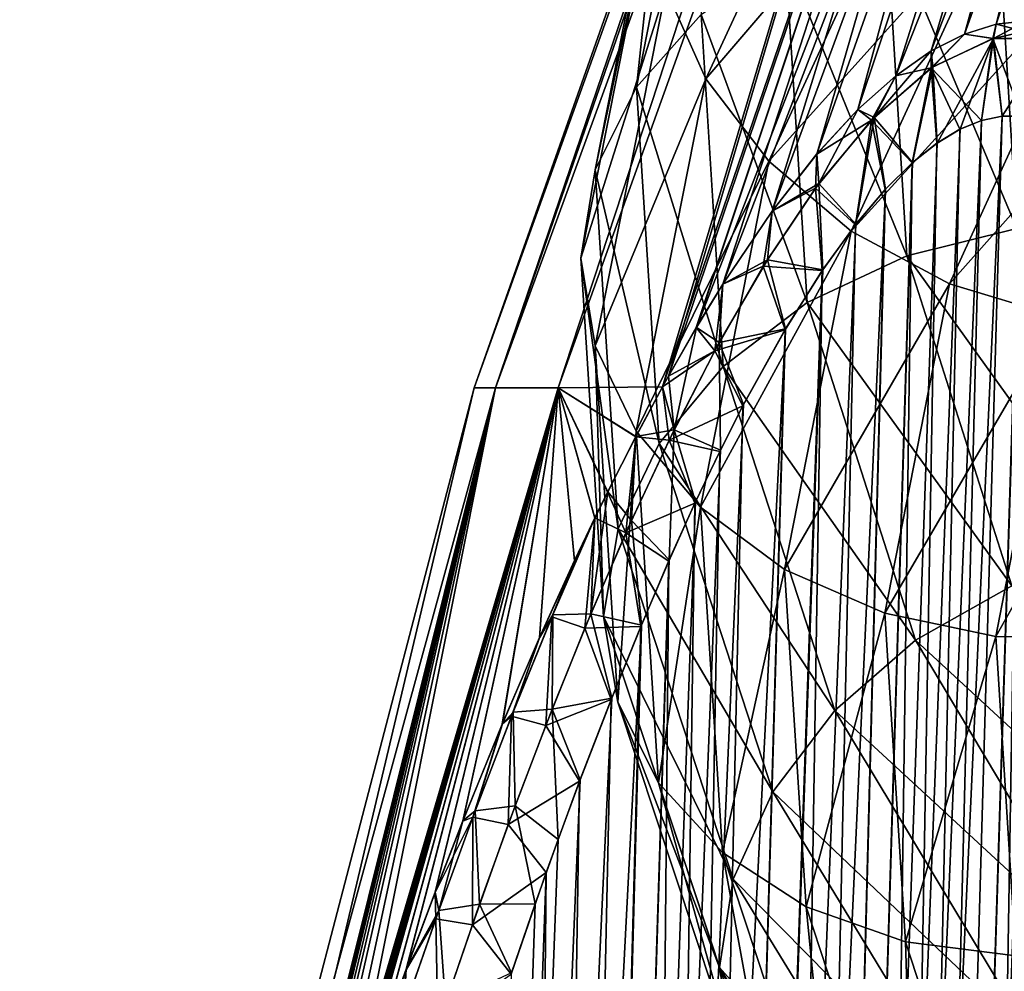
# Model space of a CAD drawing. Header units: metres. Extents: x -80 to 80, y -455 to 95.
# Tile 362 of 656: x -22.24 to -16.52, y -96.46 to -90.92. Entities that reach past the tile are written whole.
import ezdxf

# ---------------------------------------------------------------- set-up
doc = ezdxf.new("R2010")
doc.units = ezdxf.units.M
doc.layers.add('solid_501010_K', color=7, linetype='CONTINUOUS')
doc.layers.add('solid_501010_k_02', color=7, linetype='CONTINUOUS')

msp = doc.modelspace()

# ---------------------------------------------------------------- linework, layer by layer
at = {"layer": 'solid_501010_K'}
msp.add_3dface([(-21.989912, -103.149666, 268.297852), (-19.600468, -93.06414, 265), (-22.242414, -103.180008, 265)], dxfattribs=at)
at = {"layer": 'solid_501010_k_02'}
for points in [[(-19.600468, -93.06414, 265), (-16.126282, -83.214134, 265), (-16.064917, -83.214134, 263.594513)], [(-19.47821, -93.06414, 262.814209), (-19.600468, -93.06414, 265), (-16.064917, -83.214134, 263.594513)], [(-19.478216, -93.06414, 267.18573), (-16.126282, -83.214134, 265), (-19.600468, -93.06414, 265)], [(-19.478216, -93.06414, 267.18573), (-16.064917, -83.214134, 266.405487), (-16.126282, -83.214134, 265)], [(-19.478216, -93.06414, 267.18573), (-15.881289, -83.214134, 267.800293), (-16.064917, -83.214134, 266.405487)], [(-19.478216, -93.06414, 267.18573), (-19.112986, -93.06414, 269.344208), (-15.881289, -83.214134, 267.800293)], [(-19.47821, -93.06414, 262.814209), (-16.064917, -83.214134, 263.594513), (-15.881289, -83.214134, 262.199707)], [(-19.112961, -93.06414, 260.655701), (-19.47821, -93.06414, 262.814209), (-15.881289, -83.214134, 262.199707)], [(-19.112986, -93.06414, 269.344208), (-15.576795, -83.214134, 269.173767), (-15.881289, -83.214134, 267.800293)], [(-19.112986, -93.06414, 269.344208), (-18.507057, -93.057465, 271.448792), (-15.576795, -83.214134, 269.173767)], [(-19.112961, -93.06414, 260.655701), (-15.881289, -83.214134, 262.199707), (-15.576795, -83.214134, 260.826233)], [(-18.506973, -93.057388, 258.551025), (-19.112961, -93.06414, 260.655701), (-15.576795, -83.214134, 260.826233)], [(-18.507057, -93.057465, 271.448792), (-18.472897, -92.995766, 271.489136), (-15.576795, -83.214134, 269.173767)], [(-18.506973, -93.057388, 258.551025), (-15.576795, -83.214134, 260.826233), (-15.153751, -83.214134, 259.484497)], [(-18.472364, -92.994888, 258.510162), (-18.506973, -93.057388, 258.551025), (-15.153751, -83.214134, 259.484497)], [(-18.472897, -92.995766, 271.489136), (-15.153751, -83.214134, 270.515503), (-15.576795, -83.214134, 269.173767)], [(-18.472897, -92.995766, 271.489136), (-18.310293, -92.712906, 271.684509), (-15.153751, -83.214134, 270.515503)], [(-18.309853, -92.712082, 258.315033), (-18.472364, -92.994888, 258.510162), (-15.153751, -83.214134, 259.484497)], [(-18.310293, -92.712906, 271.684509), (-18.156023, -92.460747, 271.874573), (-15.153751, -83.214134, 270.515503)], [(-18.309853, -92.712082, 258.315033), (-15.153751, -83.214134, 259.484497), (-14.61538, -83.214134, 258.184753)], [(-18.155594, -92.460083, 258.124878), (-18.309853, -92.712082, 258.315033), (-14.61538, -83.214134, 258.184753)], [(-18.156023, -92.460747, 271.874573), (-17.869886, -92.037109, 272.240387), (-15.153751, -83.214134, 270.515503)], [(-17.869556, -92.036629, 257.759216), (-18.155594, -92.460083, 258.124878), (-14.61538, -83.214134, 258.184753)], [(-17.869886, -92.037109, 272.240387), (-17.609825, -91.70414, 272.588562), (-15.153751, -83.214134, 270.515503)], [(-17.60955, -91.703918, 257.41098), (-17.869556, -92.036629, 257.759216), (-14.61538, -83.214134, 258.184753)], [(-17.609825, -91.70414, 272.588562), (-17.371538, -91.44574, 272.921936), (-15.153751, -83.214134, 270.515503)], [(-17.371264, -91.445404, 257.077728), (-17.60955, -91.703918, 257.41098), (-14.61538, -83.214134, 258.184753)], [(-17.371538, -91.44574, 272.921936), (-14.61538, -83.214134, 271.815247), (-15.153751, -83.214134, 270.515503)], [(-17.371538, -91.44574, 272.921936), (-17.151112, -91.248924, 273.243134), (-14.61538, -83.214134, 271.815247)], [(-17.150948, -91.248802, 256.756622), (-17.371264, -91.445404, 257.077728), (-14.61538, -83.214134, 258.184753)], [(-17.151112, -91.248924, 273.243134), (-16.945549, -91.104866, 273.55484), (-14.61538, -83.214134, 271.815247)], [(-17.150948, -91.248802, 256.756622), (-14.61538, -83.214134, 258.184753), (-13.965777, -83.214134, 256.936859)], [(-16.945374, -91.104881, 256.444824), (-17.150948, -91.248802, 256.756622), (-13.965777, -83.214134, 256.936859)], [(-16.945549, -91.104866, 273.55484), (-16.75186, -91.006767, 273.860199), (-14.61538, -83.214134, 271.815247)], [(-16.751734, -91.0065, 256.139771), (-16.945374, -91.104881, 256.444824), (-13.965777, -83.214134, 256.936859)], [(-16.75186, -91.006767, 273.860199), (-16.567526, -90.949394, 274.161713), (-14.61538, -83.214134, 271.815247)], [(-16.567535, -90.949577, 255.838165), (-16.751734, -91.0065, 256.139771), (-13.965777, -83.214134, 256.936859)], [(-16.390343, -90.930656, 255.537155), (-16.567535, -90.949577, 255.838165), (-13.965777, -83.214134, 256.936859)], [(-16.567526, -90.949394, 274.161713), (-16.390467, -90.930824, 274.462738), (-14.61538, -83.214134, 271.815247)], [(-18.250877, -89.239937, 1118.343384), (-18.657282, -91.315552, 1115.921143), (-18.485682, -89.707497, 1118.673584)], [(-18.281944, -90.893524, 1115.657349), (-18.657282, -91.315552, 1115.921143), (-18.250877, -89.239937, 1118.343384)], [(-18.487452, -90.745583, 1119.270508), (-18.254213, -91.266563, 1119.508667), (-17.326199, -89.259781, 1121.84668)], [(-17.326199, -89.259781, 1121.84668), (-18.254213, -91.266563, 1119.508667), (-16.978983, -89.775169, 1121.979126)], [(-18.485682, -89.707497, 1118.673584), (-18.897314, -91.79657, 1116.210571), (-18.567606, -90.218147, 1118.992065)], [(-18.657282, -91.315552, 1115.921143), (-18.897314, -91.79657, 1116.210571), (-18.485682, -89.707497, 1118.673584)], [(-18.254213, -91.266563, 1119.508667), (-17.888399, -91.746033, 1119.688721), (-16.978983, -89.775169, 1121.979126)], [(-16.978983, -89.775169, 1121.979126), (-17.888399, -91.746033, 1119.688721), (-16.524796, -90.226234, 1122.024292)], [(-18.567606, -90.218147, 1118.992065), (-18.981785, -92.309906, 1116.507202), (-18.487452, -90.745583, 1119.270508)], [(-18.897314, -91.79657, 1116.210571), (-18.981785, -92.309906, 1116.507202), (-18.567606, -90.218147, 1118.992065)], [(-17.888399, -91.746033, 1119.688721), (-17.409885, -92.153252, 1119.798828), (-16.524796, -90.226234, 1122.024292)], [(-16.524796, -90.226234, 1122.024292), (-17.409885, -92.153252, 1119.798828), (-15.983406, -90.581543, 1121.974243)], [(-16.563072, -90.228264, 1115.181519), (-16.447031, -92.137764, 1113.048462), (-17.207655, -90.332542, 1115.275391)], [(-15.787011, -92.096336, 1113.120972), (-16.447031, -92.137764, 1113.048462), (-16.563072, -90.228264, 1115.181519)], [(-15.898396, -90.243637, 1115.15686), (-15.787011, -92.096336, 1113.120972), (-16.563072, -90.228264, 1115.181519)], [(-17.207655, -90.332542, 1115.275391), (-17.087097, -92.295586, 1113.046753), (-17.791624, -90.557388, 1115.436523)], [(-16.447031, -92.137764, 1113.048462), (-17.087097, -92.295586, 1113.046753), (-17.207655, -90.332542, 1115.275391)], [(-17.791624, -90.557388, 1115.436523), (-17.666975, -92.567101, 1113.119751), (-18.281944, -90.893524, 1115.657349)], [(-17.087097, -92.295586, 1113.046753), (-17.666975, -92.567101, 1113.119751), (-17.791624, -90.557388, 1115.436523)], [(-17.409885, -92.153252, 1119.798828), (-16.839499, -92.458817, 1119.828369), (-15.983406, -90.581543, 1121.974243)], [(-15.983406, -90.581543, 1121.974243), (-16.839499, -92.458817, 1119.828369), (-15.385335, -90.824112, 1121.834351)], [(-18.981785, -92.309906, 1116.507202), (-18.899124, -92.820305, 1116.794922), (-18.487452, -90.745583, 1119.270508)], [(-18.487452, -90.745583, 1119.270508), (-18.899124, -92.820305, 1116.794922), (-18.254213, -91.266563, 1119.508667)], [(-16.839499, -92.458817, 1119.828369), (-16.209394, -92.648407, 1119.777954), (-15.385335, -90.824112, 1121.834351)], [(-18.281944, -90.893524, 1115.657349), (-18.153862, -92.940201, 1113.264648), (-18.657282, -91.315552, 1115.921143)], [(-17.666975, -92.567101, 1113.119751), (-18.153862, -92.940201, 1113.264648), (-18.281944, -90.893524, 1115.657349)], [(-16.587324, -91.032608, 274.177856), (-16.567526, -90.949394, 274.161713), (-16.75186, -91.006767, 273.860199)], [(-16.58416, -91.031967, 255.81691), (-16.751734, -91.0065, 256.139771), (-16.567535, -90.949577, 255.838165)], [(-16.587324, -91.032608, 274.177856), (-16.241829, -91.032661, 274.776276), (-16.567526, -90.949394, 274.161713)], [(-16.58416, -91.031967, 255.81691), (-16.567535, -90.949577, 255.838165), (-16.390343, -90.930656, 255.537155)], [(-16.58416, -91.031967, 255.81691), (-16.390343, -90.930656, 255.537155), (-16.218281, -90.949478, 255.233307)], [(-16.244787, -91.031937, 255.229111), (-16.58416, -91.031967, 255.81691), (-16.218281, -90.949478, 255.233307)], [(-16.241829, -91.032661, 274.776276), (-16.390467, -90.930824, 274.462738), (-16.567526, -90.949394, 274.161713)], [(-16.945688, -91.203568, 273.617767), (-16.75186, -91.006767, 273.860199), (-16.945549, -91.104866, 273.55484)], [(-16.945688, -91.203568, 273.617767), (-16.587324, -91.032608, 274.177856), (-16.75186, -91.006767, 273.860199)], [(-16.945688, -91.203568, 273.617767), (-16.653395, -91.509125, 274.210602), (-16.587324, -91.032608, 274.177856)], [(-16.936102, -91.197121, 256.367889), (-16.945374, -91.104881, 256.444824), (-16.751734, -91.0065, 256.139771)], [(-16.58416, -91.031967, 255.81691), (-16.936102, -91.197121, 256.367889), (-16.751734, -91.0065, 256.139771)], [(-16.58416, -91.031967, 255.81691), (-16.911217, -91.640228, 256.195251), (-16.936102, -91.197121, 256.367889)], [(-16.58416, -91.031967, 255.81691), (-16.777805, -91.559898, 255.989105), (-16.911217, -91.640228, 256.195251)], [(-16.58416, -91.031967, 255.81691), (-16.652344, -91.50882, 255.787674), (-16.777805, -91.559898, 255.989105)], [(-16.587324, -91.032608, 274.177856), (-16.653395, -91.509125, 274.210602), (-16.533785, -91.484032, 274.409973)], [(-16.58416, -91.031967, 255.81691), (-16.532778, -91.483971, 255.588303), (-16.652344, -91.50882, 255.787674)], [(-16.587324, -91.032608, 274.177856), (-16.533785, -91.484032, 274.409973), (-16.418255, -91.483864, 274.610016)], [(-16.587324, -91.032608, 274.177856), (-16.418255, -91.483864, 274.610016), (-16.241829, -91.032661, 274.776276)], [(-16.244787, -91.031937, 255.229111), (-16.532778, -91.483971, 255.588303), (-16.58416, -91.031967, 255.81691)], [(-16.244787, -91.031937, 255.229111), (-16.417397, -91.483871, 255.388474), (-16.532778, -91.483971, 255.588303)], [(-17.277664, -91.492386, 256.855621), (-17.150948, -91.248802, 256.756622), (-16.945374, -91.104881, 256.444824)], [(-16.936102, -91.197121, 256.367889), (-17.277664, -91.492386, 256.855621), (-16.945374, -91.104881, 256.444824)], [(-16.945688, -91.203568, 273.617767), (-16.945549, -91.104866, 273.55484), (-17.151112, -91.248924, 273.243134)], [(-17.292706, -91.508232, 273.123871), (-16.945688, -91.203568, 273.617767), (-17.151112, -91.248924, 273.243134)], [(-17.292706, -91.508232, 273.123871), (-17.056606, -91.755791, 273.588776), (-16.945688, -91.203568, 273.617767)], [(-16.936102, -91.197121, 256.367889), (-17.055006, -91.754364, 256.408905), (-17.277664, -91.492386, 256.855621)], [(-16.945688, -91.203568, 273.617767), (-17.056606, -91.755791, 273.588776), (-16.912767, -91.641251, 273.802399)], [(-16.936102, -91.197121, 256.367889), (-16.911217, -91.640228, 256.195251), (-17.055006, -91.754364, 256.408905)], [(-16.945688, -91.203568, 273.617767), (-16.912767, -91.641251, 273.802399), (-16.779097, -91.560661, 274.008881)], [(-16.945688, -91.203568, 273.617767), (-16.779097, -91.560661, 274.008881), (-16.653395, -91.509125, 274.210602)], [(-17.292706, -91.508232, 273.123871), (-17.151112, -91.248924, 273.243134), (-17.371538, -91.44574, 272.921936)], [(-17.277664, -91.492386, 256.855621), (-17.371264, -91.445404, 257.077728), (-17.150948, -91.248802, 256.756622)], [(-18.899124, -92.820305, 1116.794922), (-18.660692, -93.314568, 1117.062256), (-18.254213, -91.266563, 1119.508667)], [(-18.657282, -91.315552, 1115.921143), (-18.526567, -93.388008, 1113.468262), (-18.897314, -91.79657, 1116.210571)], [(-18.254213, -91.266563, 1119.508667), (-18.660692, -93.314568, 1117.062256), (-17.888399, -91.746033, 1119.688721)], [(-18.153862, -92.940201, 1113.264648), (-18.526567, -93.388008, 1113.468262), (-18.657282, -91.315552, 1115.921143)], [(-18.114944, -126.098709, 255.84137), (-16.652344, -91.50882, 255.787674), (-16.532778, -91.483971, 255.588303)], [(-17.522821, -126.131844, 254.884003), (-18.114944, -126.098709, 255.84137), (-16.532778, -91.483971, 255.588303)], [(-17.292706, -91.508232, 273.123871), (-17.371538, -91.44574, 272.921936), (-17.609825, -91.70414, 272.588562)], [(-17.598524, -91.876465, 257.277771), (-17.60955, -91.703918, 257.41098), (-17.371264, -91.445404, 257.077728)], [(-17.277664, -91.492386, 256.855621), (-17.598524, -91.876465, 257.277771), (-17.371264, -91.445404, 257.077728)], [(-17.522821, -126.131844, 254.884003), (-16.417397, -91.483871, 255.388474), (-16.304596, -91.508736, 255.185394)], [(-17.522821, -126.131844, 254.884003), (-16.532778, -91.483971, 255.588303), (-16.417397, -91.483871, 255.388474)], [(-17.522646, -126.131844, 275.116302), (-16.418255, -91.483864, 274.610016), (-16.533785, -91.484032, 274.409973)], [(-17.522646, -126.131844, 275.116302), (-16.989529, -126.09877, 276.107788), (-16.418255, -91.483864, 274.610016)], [(-17.522646, -126.131844, 275.116302), (-16.533785, -91.484032, 274.409973), (-16.653395, -91.509125, 274.210602)], [(-16.989529, -126.09877, 276.107788), (-16.305321, -91.508415, 274.813263), (-16.418255, -91.483864, 274.610016)], [(-18.114944, -126.098709, 255.84137), (-16.777805, -91.559898, 255.989105), (-16.652344, -91.50882, 255.787674)], [(-17.618092, -91.902893, 272.697449), (-17.292706, -91.508232, 273.123871), (-17.609825, -91.70414, 272.588562)], [(-17.618092, -91.902893, 272.697449), (-17.386248, -92.115295, 273.129028), (-17.292706, -91.508232, 273.123871)], [(-17.277664, -91.492386, 256.855621), (-17.384043, -92.112549, 256.868011), (-17.598524, -91.876465, 257.277771)], [(-17.522821, -126.131844, 254.884003), (-16.304596, -91.508736, 255.185394), (-16.192816, -91.559792, 254.975906)], [(-17.522646, -126.131844, 275.116302), (-16.653395, -91.509125, 274.210602), (-16.779097, -91.560661, 274.008881)], [(-17.292706, -91.508232, 273.123871), (-17.386248, -92.115295, 273.129028), (-17.21352, -91.910942, 273.365021)], [(-17.277664, -91.492386, 256.855621), (-17.211536, -91.908745, 256.632202), (-17.384043, -92.112549, 256.868011)], [(-17.292706, -91.508232, 273.123871), (-17.21352, -91.910942, 273.365021), (-17.056606, -91.755791, 273.588776)], [(-17.277664, -91.492386, 256.855621), (-17.055006, -91.754364, 256.408905), (-17.211536, -91.908745, 256.632202)], [(-16.989529, -126.09877, 276.107788), (-16.193535, -91.559418, 275.022705), (-16.305321, -91.508415, 274.813263)], [(-18.114944, -126.098709, 255.84137), (-16.911217, -91.640228, 256.195251), (-16.777805, -91.559898, 255.989105)], [(-17.522821, -126.131844, 254.884003), (-16.192816, -91.559792, 254.975906), (-16.081032, -91.639931, 254.757416)], [(-17.522646, -126.131844, 275.116302), (-16.779097, -91.560661, 274.008881), (-16.912767, -91.641251, 273.802399)], [(-16.989529, -126.09877, 276.107788), (-16.081514, -91.639572, 275.241638), (-16.193535, -91.559418, 275.022705)], [(-18.114944, -126.098709, 255.84137), (-17.055006, -91.754364, 256.408905), (-16.911217, -91.640228, 256.195251)], [(-17.522821, -126.131844, 254.884003), (-16.081032, -91.639931, 254.757416), (-15.967918, -91.754051, 254.526123)], [(-17.522646, -126.131844, 275.116302), (-16.912767, -91.641251, 273.802399), (-17.056606, -91.755791, 273.588776)], [(-16.989529, -126.09877, 276.107788), (-15.968407, -91.753403, 275.472839), (-16.081514, -91.639572, 275.241638)], [(-17.618092, -91.902893, 272.697449), (-17.609825, -91.70414, 272.588562), (-17.869886, -92.037109, 272.240387)], [(-17.598524, -91.876465, 257.277771), (-17.869556, -92.036629, 257.759216), (-17.60955, -91.703918, 257.41098)], [(-18.660692, -93.314568, 1117.062256), (-18.286732, -93.757042, 1117.291992), (-17.888399, -91.746033, 1119.688721)], [(-17.888399, -91.746033, 1119.688721), (-18.286732, -93.757042, 1117.291992), (-17.409885, -92.153252, 1119.798828)], [(-18.114944, -126.098709, 255.84137), (-17.211536, -91.908745, 256.632202), (-17.055006, -91.754364, 256.408905)], [(-18.114723, -126.098732, 274.158966), (-17.056606, -91.755791, 273.588776), (-17.21352, -91.910942, 273.365021)], [(-18.114723, -126.098732, 274.158966), (-17.522646, -126.131844, 275.116302), (-17.056606, -91.755791, 273.588776)], [(-16.98963, -126.098785, 253.89241), (-17.522821, -126.131844, 254.884003), (-15.967918, -91.754051, 254.526123)], [(-16.98963, -126.098785, 253.89241), (-15.967918, -91.754051, 254.526123), (-15.852737, -91.908371, 254.278824)], [(-16.989529, -126.09877, 276.107788), (-15.853196, -91.9077, 275.720184), (-15.968407, -91.753403, 275.472839)], [(-18.897314, -91.79657, 1116.210571), (-18.764917, -93.882339, 1113.716553), (-18.981785, -92.309906, 1116.507202)], [(-18.526567, -93.388008, 1113.468262), (-18.764917, -93.882339, 1113.716553), (-18.897314, -91.79657, 1116.210571)], [(-17.598524, -91.876465, 257.277771), (-17.897474, -92.318481, 257.643768), (-17.869556, -92.036629, 257.759216)], [(-17.598524, -91.876465, 257.277771), (-17.575907, -92.377518, 257.118652), (-17.897474, -92.318481, 257.643768)], [(-17.598524, -91.876465, 257.277771), (-17.384043, -92.112549, 256.868011), (-17.575907, -92.377518, 257.118652)], [(-18.765465, -125.999062, 256.763214), (-17.384043, -92.112549, 256.868011), (-17.211536, -91.908745, 256.632202)], [(-18.114944, -126.098709, 255.84137), (-18.765465, -125.999062, 256.763214), (-17.211536, -91.908745, 256.632202)], [(-18.114723, -126.098732, 274.158966), (-17.21352, -91.910942, 273.365021), (-17.386248, -92.115295, 273.129028)], [(-17.920948, -92.35627, 272.328461), (-17.618092, -91.902893, 272.697449), (-17.869886, -92.037109, 272.240387)], [(-17.920948, -92.35627, 272.328461), (-17.578747, -92.381767, 272.877716), (-17.618092, -91.902893, 272.697449)], [(-17.618092, -91.902893, 272.697449), (-17.578747, -92.381767, 272.877716), (-17.386248, -92.115295, 273.129028)], [(-16.98963, -126.098785, 253.89241), (-15.852737, -91.908371, 254.278824), (-15.734756, -92.112068, 254.011505)], [(-16.989529, -126.09877, 276.107788), (-16.516302, -125.999146, 277.132294), (-15.853196, -91.9077, 275.720184)], [(-17.920948, -92.35627, 272.328461), (-17.869886, -92.037109, 272.240387), (-18.156023, -92.460747, 271.874573)], [(-17.897474, -92.318481, 257.643768), (-18.155594, -92.460083, 258.124878), (-17.869556, -92.036629, 257.759216)], [(-18.765465, -125.999062, 256.763214), (-17.575907, -92.377518, 257.118652), (-17.384043, -92.112549, 256.868011)], [(-18.114723, -126.098732, 274.158966), (-17.386248, -92.115295, 273.129028), (-17.578747, -92.381767, 272.877716)], [(-16.98963, -126.098785, 253.89241), (-15.734756, -92.112068, 254.011505), (-15.613559, -92.377159, 253.719894)], [(-18.286732, -93.757042, 1117.291992), (-17.797564, -94.119148, 1117.469727), (-17.409885, -92.153252, 1119.798828)], [(-17.409885, -92.153252, 1119.798828), (-17.797564, -94.119148, 1117.469727), (-16.839499, -92.458817, 1119.828369)], [(-16.447031, -92.137764, 1113.048462), (-15.860178, -94.004509, 1110.957153), (-17.087097, -92.295586, 1113.046753)], [(-18.981785, -92.309906, 1116.507202), (-18.848948, -94.393372, 1113.99707), (-18.899124, -92.820305, 1116.794922)], [(-18.764917, -93.882339, 1113.716553), (-18.848948, -94.393372, 1113.99707), (-18.981785, -92.309906, 1116.507202)], [(-17.897474, -92.318481, 257.643768), (-18.176805, -92.799232, 257.964569), (-18.155594, -92.460083, 258.124878)], [(-17.897474, -92.318481, 257.643768), (-17.791643, -92.719902, 257.387115), (-18.176805, -92.799232, 257.964569)], [(-17.897474, -92.318481, 257.643768), (-17.575907, -92.377518, 257.118652), (-17.791643, -92.719902, 257.387115)], [(-17.087097, -92.295586, 1113.046753), (-16.477406, -94.214218, 1110.861572), (-17.666975, -92.567101, 1113.119751)], [(-15.860178, -94.004509, 1110.957153), (-16.477406, -94.214218, 1110.861572), (-17.087097, -92.295586, 1113.046753)], [(-18.765465, -125.999062, 256.763214), (-17.791643, -92.719902, 257.387115), (-17.575907, -92.377518, 257.118652)], [(-18.765268, -125.9991, 273.237061), (-17.578747, -92.381767, 272.877716), (-17.794945, -92.725418, 272.608856)], [(-18.765268, -125.9991, 273.237061), (-18.114723, -126.098732, 274.158966), (-17.578747, -92.381767, 272.877716)], [(-18.20363, -92.848694, 272.005585), (-17.920948, -92.35627, 272.328461), (-18.156023, -92.460747, 271.874573)], [(-18.20363, -92.848694, 272.005585), (-17.794945, -92.725418, 272.608856), (-17.920948, -92.35627, 272.328461)], [(-17.920948, -92.35627, 272.328461), (-17.794945, -92.725418, 272.608856), (-17.578747, -92.381767, 272.877716)], [(-16.516348, -125.999161, 252.867828), (-16.98963, -126.098785, 253.89241), (-15.613559, -92.377159, 253.719894)], [(-18.20363, -92.848694, 272.005585), (-18.156023, -92.460747, 271.874573), (-18.310293, -92.712906, 271.684509)], [(-18.176805, -92.799232, 257.964569), (-18.309853, -92.712082, 258.315033), (-18.155594, -92.460083, 258.124878)], [(-17.797564, -94.119148, 1117.469727), (-17.214474, -94.373581, 1117.582153), (-16.839499, -92.458817, 1119.828369)], [(-16.839499, -92.458817, 1119.828369), (-17.214474, -94.373581, 1117.582153), (-16.209394, -92.648407, 1119.777954)], [(-17.666975, -92.567101, 1113.119751), (-17.036592, -94.530922, 1110.8479), (-18.153862, -92.940201, 1113.264648)], [(-16.477406, -94.214218, 1110.861572), (-17.036592, -94.530922, 1110.8479), (-17.666975, -92.567101, 1113.119751)], [(-17.214474, -94.373581, 1117.582153), (-16.570339, -94.508751, 1117.624878), (-16.209394, -92.648407, 1119.777954)], [(-16.209394, -92.648407, 1119.777954), (-16.570339, -94.508751, 1117.624878), (-15.559196, -92.717728, 1119.655396)], [(-19.474197, -125.831841, 257.647888), (-18.0362, -93.161064, 257.675873), (-17.791643, -92.719902, 257.387115)], [(-18.765465, -125.999062, 256.763214), (-19.474197, -125.831841, 257.647888), (-17.791643, -92.719902, 257.387115)], [(-18.765268, -125.9991, 273.237061), (-17.794945, -92.725418, 272.608856), (-18.039953, -93.168304, 272.319824)], [(-18.20363, -92.848694, 272.005585), (-18.310293, -92.712906, 271.684509), (-18.472897, -92.995766, 271.489136)], [(-18.43923, -93.307167, 258.249084), (-18.472364, -92.994888, 258.510162), (-18.309853, -92.712082, 258.315033)], [(-18.176805, -92.799232, 257.964569), (-18.43923, -93.307167, 258.249084), (-18.309853, -92.712082, 258.315033)], [(-18.20363, -92.848694, 272.005585), (-18.039953, -93.168304, 272.319824), (-17.794945, -92.725418, 272.608856)], [(-18.176805, -92.799232, 257.964569), (-17.791643, -92.719902, 257.387115), (-18.0362, -93.161064, 257.675873)], [(-16.570339, -94.508751, 1117.624878), (-15.905663, -94.523514, 1117.599854), (-15.559196, -92.717728, 1119.655396)], [(-18.176805, -92.799232, 257.964569), (-18.170795, -93.426193, 257.828247), (-18.43923, -93.307167, 258.249084)], [(-18.176805, -92.799232, 257.964569), (-18.0362, -93.161064, 257.675873), (-18.170795, -93.426193, 257.828247)], [(-18.899124, -92.820305, 1116.794922), (-18.766716, -94.891556, 1114.288574), (-18.660692, -93.314568, 1117.062256)], [(-18.848948, -94.393372, 1113.99707), (-18.766716, -94.891556, 1114.288574), (-18.899124, -92.820305, 1116.794922)], [(-18.20363, -92.848694, 272.005585), (-18.472897, -92.995766, 271.489136), (-18.507057, -93.057465, 271.448792)], [(-18.469116, -93.368126, 271.719421), (-18.20363, -92.848694, 272.005585), (-18.507057, -93.057465, 271.448792)], [(-18.469116, -93.368126, 271.719421), (-18.039953, -93.168304, 272.319824), (-18.20363, -92.848694, 272.005585)], [(-18.153862, -92.940201, 1113.264648), (-17.506105, -94.939796, 1110.918335), (-18.526567, -93.388008, 1113.468262)], [(-17.036592, -94.530922, 1110.8479), (-17.506105, -94.939796, 1110.918335), (-18.153862, -92.940201, 1113.264648)], [(-18.43923, -93.307167, 258.249084), (-18.506973, -93.057388, 258.551025), (-18.472364, -92.994888, 258.510162)], [(-22.242414, -103.180008, 265), (-19.600468, -93.06414, 265), (-19.47821, -93.06414, 262.814209)], [(-21.990013, -103.15007, 261.70224), (-22.242414, -103.180008, 265), (-19.47821, -93.06414, 262.814209)], [(-21.990013, -103.15007, 261.70224), (-19.47821, -93.06414, 262.814209), (-19.112961, -93.06414, 260.655701)], [(-21.837698, -102.536224, 261.598816), (-21.990013, -103.15007, 261.70224), (-19.112961, -93.06414, 260.655701)], [(-21.989912, -103.149666, 268.297852), (-19.478216, -93.06414, 267.18573), (-19.600468, -93.06414, 265)], [(-21.989912, -103.149666, 268.297852), (-21.837635, -102.535988, 268.401245), (-19.478216, -93.06414, 267.18573)], [(-21.68663, -101.946457, 261.493591), (-21.837698, -102.536224, 261.598816), (-19.112961, -93.06414, 260.655701)], [(-21.837635, -102.535988, 268.401245), (-21.686722, -101.9468, 268.506348), (-19.478216, -93.06414, 267.18573)], [(-21.686722, -101.9468, 268.506348), (-21.537447, -101.38205, 268.613434), (-19.478216, -93.06414, 267.18573)], [(-21.537121, -101.380844, 261.386322), (-21.68663, -101.946457, 261.493591), (-19.112961, -93.06414, 260.655701)], [(-21.537447, -101.38205, 268.613434), (-21.390272, -100.841591, 268.721436), (-19.478216, -93.06414, 267.18573)], [(-21.389696, -100.839508, 261.278137), (-21.537121, -101.380844, 261.386322), (-19.112961, -93.06414, 260.655701)], [(-21.390272, -100.841591, 268.721436), (-21.363749, -100.745842, 268.74115), (-19.478216, -93.06414, 267.18573)], [(-21.363899, -100.746391, 261.258972), (-21.389696, -100.839508, 261.278137), (-19.112961, -93.06414, 260.655701)], [(-21.22192, -100.242775, 261.151581), (-21.363899, -100.746391, 261.258972), (-19.112961, -93.06414, 260.655701)], [(-21.363749, -100.745842, 268.74115), (-21.222738, -100.245628, 268.847778), (-19.478216, -93.06414, 267.18573)], [(-21.222738, -100.245628, 268.847778), (-21.058901, -99.681976, 268.975006), (-19.478216, -93.06414, 267.18573)], [(-21.057837, -99.678391, 261.024139), (-21.22192, -100.242775, 261.151581), (-19.112961, -93.06414, 260.655701)], [(-21.058901, -99.681976, 268.975006), (-20.89942, -99.150375, 269.101715), (-19.478216, -93.06414, 267.18573)], [(-20.898172, -99.146294, 260.897278), (-21.057837, -99.678391, 261.024139), (-19.112961, -93.06414, 260.655701)], [(-20.89942, -99.150375, 269.101715), (-20.744667, -98.650917, 269.228394), (-19.478216, -93.06414, 267.18573)], [(-20.743286, -98.64653, 260.770447), (-20.898172, -99.146294, 260.897278), (-19.112961, -93.06414, 260.655701)], [(-20.744667, -98.650917, 269.228394), (-20.545355, -98.029671, 269.39566), (-19.478216, -93.06414, 267.18573)], [(-20.543953, -98.025383, 260.603149), (-20.743286, -98.64653, 260.770447), (-19.112961, -93.06414, 260.655701)], [(-20.545355, -98.029671, 269.39566), (-20.354702, -97.459, 269.561279), (-19.478216, -93.06414, 267.18573)], [(-20.353479, -97.455399, 260.437683), (-20.543953, -98.025383, 260.603149), (-19.112961, -93.06414, 260.655701)], [(-20.354702, -97.459, 269.561279), (-19.112986, -93.06414, 269.344208), (-19.478216, -93.06414, 267.18573)], [(-20.354702, -97.459, 269.561279), (-20.171761, -96.931808, 269.724396), (-19.112986, -93.06414, 269.344208)], [(-20.170637, -96.928642, 260.274567), (-20.353479, -97.455399, 260.437683), (-19.112961, -93.06414, 260.655701)], [(-20.171761, -96.931808, 269.724396), (-19.99678, -96.446754, 269.885345), (-19.112986, -93.06414, 269.344208)], [(-19.995691, -96.443817, 260.113617), (-20.170637, -96.928642, 260.274567), (-19.112961, -93.06414, 260.655701)], [(-19.99678, -96.446754, 269.885345), (-19.828714, -95.997757, 270.043823), (-19.112986, -93.06414, 269.344208)], [(-19.827692, -95.995087, 259.95517), (-19.995691, -96.443817, 260.113617), (-19.112961, -93.06414, 260.655701)], [(-19.828714, -95.997757, 270.043823), (-19.667597, -95.583221, 270.199951), (-19.112986, -93.06414, 269.344208)], [(-19.666651, -95.580811, 259.799164), (-19.827692, -95.995087, 259.95517), (-19.112961, -93.06414, 260.655701)], [(-19.667597, -95.583221, 270.199951), (-19.437988, -95.018997, 270.429291), (-19.112986, -93.06414, 269.344208)], [(-19.437119, -95.016937, 259.569794), (-19.666651, -95.580811, 259.799164), (-19.112961, -93.06414, 260.655701)], [(-19.437988, -95.018997, 270.429291), (-19.221855, -94.516449, 270.652771), (-19.112986, -93.06414, 269.344208)], [(-19.221046, -94.514618, 259.346405), (-19.437119, -95.016937, 259.569794), (-19.112961, -93.06414, 260.655701)], [(-19.221855, -94.516449, 270.652771), (-19.018171, -94.06852, 270.870422), (-19.112986, -93.06414, 269.344208)], [(-19.017435, -94.066956, 259.128784), (-19.221046, -94.514618, 259.346405), (-19.112961, -93.06414, 260.655701)], [(-18.662544, -93.347595, 271.267792), (-18.507057, -93.057465, 271.448792), (-19.112986, -93.06414, 269.344208)], [(-18.826023, -93.669197, 271.082275), (-18.662544, -93.347595, 271.267792), (-19.112986, -93.06414, 269.344208)], [(-18.899908, -93.820084, 271.000092), (-18.826023, -93.669197, 271.082275), (-19.112986, -93.06414, 269.344208)], [(-19.018171, -94.06852, 270.870422), (-18.899908, -93.820084, 271.000092), (-19.112986, -93.06414, 269.344208)], [(-18.662172, -93.34684, 258.731812), (-19.112961, -93.06414, 260.655701), (-18.506973, -93.057388, 258.551025)], [(-18.899992, -93.82029, 258.999969), (-19.017435, -94.066956, 259.128784), (-19.112961, -93.06414, 260.655701)], [(-18.825356, -93.667854, 258.916962), (-18.899992, -93.82029, 258.999969), (-19.112961, -93.06414, 260.655701)], [(-18.662172, -93.34684, 258.731812), (-18.825356, -93.667854, 258.916962), (-19.112961, -93.06414, 260.655701)], [(-18.469116, -93.368126, 271.719421), (-18.507057, -93.057465, 271.448792), (-18.662544, -93.347595, 271.267792)], [(-18.43923, -93.307167, 258.249084), (-18.662172, -93.34684, 258.731812), (-18.506973, -93.057388, 258.551025)], [(-19.474197, -125.831841, 257.647888), (-18.170795, -93.426193, 257.828247), (-18.0362, -93.161064, 257.675873)], [(-18.765268, -125.9991, 273.237061), (-18.039953, -93.168304, 272.319824), (-18.174631, -93.433914, 272.16748)], [(-18.469116, -93.368126, 271.719421), (-18.174631, -93.433914, 272.16748), (-18.039953, -93.168304, 272.319824)], [(-18.766716, -94.891556, 1114.288574), (-18.529955, -95.359055, 1114.585327), (-18.660692, -93.314568, 1117.062256)], [(-18.43923, -93.307167, 258.249084), (-18.687254, -93.834702, 258.504242), (-18.662172, -93.34684, 258.731812)], [(-18.43923, -93.307167, 258.249084), (-18.467201, -94.063499, 258.148773), (-18.687254, -93.834702, 258.504242)], [(-18.660692, -93.314568, 1117.062256), (-18.529955, -95.359055, 1114.585327), (-18.286732, -93.757042, 1117.291992)], [(-18.43923, -93.307167, 258.249084), (-18.314362, -93.725792, 257.986023), (-18.467201, -94.063499, 258.148773)], [(-18.43923, -93.307167, 258.249084), (-18.170795, -93.426193, 257.828247), (-18.314362, -93.725792, 257.986023)], [(-18.719902, -93.907372, 271.463074), (-18.662544, -93.347595, 271.267792), (-18.826023, -93.669197, 271.082275)], [(-18.687254, -93.834702, 258.504242), (-18.825356, -93.667854, 258.916962), (-18.662172, -93.34684, 258.731812)], [(-18.719902, -93.907372, 271.463074), (-18.469116, -93.368126, 271.719421), (-18.662544, -93.347595, 271.267792)], [(-18.719902, -93.907372, 271.463074), (-18.31811, -93.733864, 272.009949), (-18.469116, -93.368126, 271.719421)], [(-18.469116, -93.368126, 271.719421), (-18.31811, -93.733864, 272.009949), (-18.174631, -93.433914, 272.16748)], [(-19.474197, -125.831841, 257.647888), (-18.314362, -93.725792, 257.986023), (-18.170795, -93.426193, 257.828247)], [(-18.765268, -125.9991, 273.237061), (-18.174631, -93.433914, 272.16748), (-18.31811, -93.733864, 272.009949)], [(-18.526567, -93.388008, 1113.468262), (-17.865513, -95.412514, 1111.062866), (-18.764917, -93.882339, 1113.716553)], [(-17.506105, -94.939796, 1110.918335), (-17.865513, -95.412514, 1111.062866), (-18.526567, -93.388008, 1113.468262)], [(-18.922861, -94.377159, 258.735168), (-18.899992, -93.82029, 258.999969), (-18.825356, -93.667854, 258.916962)], [(-18.687254, -93.834702, 258.504242), (-18.922861, -94.377159, 258.735168), (-18.825356, -93.667854, 258.916962)], [(-18.719902, -93.907372, 271.463074), (-18.826023, -93.669197, 271.082275), (-18.899908, -93.820084, 271.000092)], [(-19.474197, -125.831841, 257.647888), (-18.467201, -94.063499, 258.148773), (-18.314362, -93.725792, 257.986023)], [(-18.765268, -125.9991, 273.237061), (-18.31811, -93.733864, 272.009949), (-18.470819, -94.071724, 271.847443)], [(-18.719902, -93.907372, 271.463074), (-18.470819, -94.071724, 271.847443), (-18.31811, -93.733864, 272.009949)], [(-18.529955, -95.359055, 1114.585327), (-18.158615, -95.764549, 1114.865234), (-18.286732, -93.757042, 1117.291992)], [(-18.286732, -93.757042, 1117.291992), (-18.158615, -95.764549, 1114.865234), (-17.797564, -94.119148, 1117.469727)], [(-19.149273, -94.394409, 270.768585), (-18.899908, -93.820084, 271.000092), (-19.018171, -94.06852, 270.870422)], [(-18.958094, -94.461433, 271.23114), (-18.899908, -93.820084, 271.000092), (-19.149273, -94.394409, 270.768585)], [(-19.144442, -94.382858, 259.22702), (-19.017435, -94.066956, 259.128784), (-18.899992, -93.82029, 258.999969)], [(-18.922861, -94.377159, 258.735168), (-19.144442, -94.382858, 259.22702), (-18.899992, -93.82029, 258.999969)], [(-18.958094, -94.461433, 271.23114), (-18.719902, -93.907372, 271.463074), (-18.899908, -93.820084, 271.000092)], [(-18.687254, -93.834702, 258.504242), (-18.629686, -94.442665, 258.316254), (-18.922861, -94.377159, 258.735168)], [(-18.687254, -93.834702, 258.504242), (-18.467201, -94.063499, 258.148773), (-18.629686, -94.442665, 258.316254)], [(-18.764917, -93.882339, 1113.716553), (-18.09536, -95.919678, 1111.270996), (-18.848948, -94.393372, 1113.99707)], [(-17.865513, -95.412514, 1111.062866), (-18.09536, -95.919678, 1111.270996), (-18.764917, -93.882339, 1113.716553)], [(-18.958094, -94.461433, 271.23114), (-18.63316, -94.450928, 271.680206), (-18.719902, -93.907372, 271.463074)], [(-18.719902, -93.907372, 271.463074), (-18.63316, -94.450928, 271.680206), (-18.470819, -94.071724, 271.847443)], [(-19.474197, -125.831841, 257.647888), (-18.629686, -94.442665, 258.316254), (-18.467201, -94.063499, 258.148773)], [(-19.144442, -94.382858, 259.22702), (-19.221046, -94.514618, 259.346405), (-19.017435, -94.066956, 259.128784)], [(-19.474062, -125.831879, 272.352264), (-18.470819, -94.071724, 271.847443), (-18.63316, -94.450928, 271.680206)], [(-19.474062, -125.831879, 272.352264), (-18.765268, -125.9991, 273.237061), (-18.470819, -94.071724, 271.847443)], [(-19.149273, -94.394409, 270.768585), (-19.018171, -94.06852, 270.870422), (-19.221855, -94.516449, 270.652771)], [(-18.158615, -95.764549, 1114.865234), (-17.672873, -96.081604, 1115.11145), (-17.797564, -94.119148, 1117.469727)], [(-17.797564, -94.119148, 1117.469727), (-17.672873, -96.081604, 1115.11145), (-17.214474, -94.373581, 1117.582153)], [(-16.477406, -94.214218, 1110.861572), (-15.394883, -96.0476, 1108.791992), (-17.036592, -94.530922, 1110.8479)], [(-19.384478, -94.973022, 270.560181), (-19.149273, -94.394409, 270.768585), (-19.221855, -94.516449, 270.652771)], [(-19.185297, -95.02713, 271.019775), (-19.149273, -94.394409, 270.768585), (-19.384478, -94.973022, 270.560181)], [(-19.375147, -94.949463, 259.431702), (-19.221046, -94.514618, 259.346405), (-19.144442, -94.382858, 259.22702)], [(-19.147663, -94.931183, 258.945801), (-19.375147, -94.949463, 259.431702), (-19.144442, -94.382858, 259.22702)], [(-19.185297, -95.02713, 271.019775), (-18.958094, -94.461433, 271.23114), (-19.149273, -94.394409, 270.768585)], [(-18.922861, -94.377159, 258.735168), (-18.802259, -94.867073, 258.48822), (-19.147663, -94.931183, 258.945801)], [(-18.922861, -94.377159, 258.735168), (-19.147663, -94.931183, 258.945801), (-19.144442, -94.382858, 259.22702)], [(-18.922861, -94.377159, 258.735168), (-18.629686, -94.442665, 258.316254), (-18.802259, -94.867073, 258.48822)], [(-18.848948, -94.393372, 1113.99707), (-18.175148, -96.433609, 1111.529175), (-18.766716, -94.891556, 1114.288574)], [(-18.09536, -95.919678, 1111.270996), (-18.175148, -96.433609, 1111.529175), (-18.848948, -94.393372, 1113.99707)], [(-17.672873, -96.081604, 1115.11145), (-17.09387, -96.285011, 1115.307617), (-17.214474, -94.373581, 1117.582153)], [(-17.214474, -94.373581, 1117.582153), (-17.09387, -96.285011, 1115.307617), (-16.570339, -94.508751, 1117.624878)], [(-20.241144, -125.595284, 258.493317), (-18.802259, -94.867073, 258.48822), (-18.629686, -94.442665, 258.316254)], [(-19.474197, -125.831841, 257.647888), (-20.241144, -125.595284, 258.493317), (-18.629686, -94.442665, 258.316254)], [(-19.474062, -125.831879, 272.352264), (-18.63316, -94.450928, 271.680206), (-18.805538, -94.875412, 271.508575)], [(-19.185297, -95.02713, 271.019775), (-18.805538, -94.875412, 271.508575), (-18.958094, -94.461433, 271.23114)], [(-18.958094, -94.461433, 271.23114), (-18.805538, -94.875412, 271.508575), (-18.63316, -94.450928, 271.680206)], [(-19.384478, -94.973022, 270.560181), (-19.221855, -94.516449, 270.652771), (-19.437988, -95.018997, 270.429291)], [(-19.375147, -94.949463, 259.431702), (-19.437119, -95.016937, 259.569794), (-19.221046, -94.514618, 259.346405)], [(-17.09387, -96.285011, 1115.307617), (-16.454247, -96.365891, 1115.44458), (-16.570339, -94.508751, 1117.624878)], [(-16.570339, -94.508751, 1117.624878), (-16.454247, -96.365891, 1115.44458), (-15.905663, -94.523514, 1117.599854)], [(-17.036592, -94.530922, 1110.8479), (-15.917334, -96.406731, 1108.695801), (-17.506105, -94.939796, 1110.918335)], [(-15.394883, -96.0476, 1108.791992), (-15.917334, -96.406731, 1108.695801), (-17.036592, -94.530922, 1110.8479)], [(-20.241144, -125.595284, 258.493317), (-18.985371, -95.342346, 258.664276), (-18.802259, -94.867073, 258.48822)], [(-19.147663, -94.931183, 258.945801), (-18.802259, -94.867073, 258.48822), (-18.985371, -95.342346, 258.664276)], [(-19.474062, -125.831879, 272.352264), (-18.805538, -94.875412, 271.508575), (-18.98843, -95.350494, 271.332855)], [(-19.185297, -95.02713, 271.019775), (-18.98843, -95.350494, 271.332855), (-18.805538, -94.875412, 271.508575)], [(-18.766716, -94.891556, 1114.288574), (-18.097094, -96.914642, 1111.830688), (-18.529955, -95.359055, 1114.585327)], [(-18.175148, -96.433609, 1111.529175), (-18.097094, -96.914642, 1111.830688), (-18.766716, -94.891556, 1114.288574)], [(-19.609102, -95.558678, 270.369537), (-19.384478, -94.973022, 270.560181), (-19.437988, -95.018997, 270.429291)], [(-19.402821, -95.602066, 270.825867), (-19.384478, -94.973022, 270.560181), (-19.609102, -95.558678, 270.369537)], [(-19.59569, -95.522827, 259.619263), (-19.437119, -95.016937, 259.569794), (-19.375147, -94.949463, 259.431702)], [(-19.362926, -95.494484, 259.139099), (-19.59569, -95.522827, 259.619263), (-19.375147, -94.949463, 259.431702)], [(-19.402821, -95.602066, 270.825867), (-19.185297, -95.02713, 271.019775), (-19.384478, -94.973022, 270.560181)], [(-19.147663, -94.931183, 258.945801), (-19.362926, -95.494484, 259.139099), (-19.375147, -94.949463, 259.431702)], [(-19.147663, -94.931183, 258.945801), (-19.113506, -95.689781, 258.783722), (-19.362926, -95.494484, 259.139099)], [(-19.147663, -94.931183, 258.945801), (-18.985371, -95.342346, 258.664276), (-19.113506, -95.689781, 258.783722)], [(-17.506105, -94.939796, 1110.918335), (-16.356001, -96.849182, 1108.69519), (-17.865513, -95.412514, 1111.062866)], [(-15.917334, -96.406731, 1108.695801), (-16.356001, -96.849182, 1108.69519), (-17.506105, -94.939796, 1110.918335)], [(-19.609102, -95.558678, 270.369537), (-19.437988, -95.018997, 270.429291), (-19.667597, -95.583221, 270.199951)], [(-19.59569, -95.522827, 259.619263), (-19.666651, -95.580811, 259.799164), (-19.437119, -95.016937, 259.569794)], [(-19.402821, -95.602066, 270.825867), (-18.98843, -95.350494, 271.332855), (-19.185297, -95.02713, 271.019775)], [(-20.241144, -125.595284, 258.493317), (-19.113506, -95.689781, 258.783722), (-18.985371, -95.342346, 258.664276)], [(-19.474062, -125.831879, 272.352264), (-18.98843, -95.350494, 271.332855), (-19.182211, -95.880974, 271.153442)], [(-19.402821, -95.602066, 270.825867), (-19.182211, -95.880974, 271.153442), (-18.98843, -95.350494, 271.332855)], [(-18.529955, -95.359055, 1114.585327), (-17.868778, -97.356133, 1112.156372), (-18.158615, -95.764549, 1114.865234)], [(-18.097094, -96.914642, 1111.830688), (-17.868778, -97.356133, 1112.156372), (-18.529955, -95.359055, 1114.585327)], [(-17.865513, -95.412514, 1111.062866), (-16.691797, -97.345261, 1108.783447), (-18.09536, -95.919678, 1111.270996)], [(-16.356001, -96.849182, 1108.69519), (-16.691797, -97.345261, 1108.783447), (-17.865513, -95.412514, 1111.062866)], [(-19.362926, -95.494484, 259.139099), (-19.569666, -96.065369, 259.317444), (-19.59569, -95.522827, 259.619263)], [(-19.362926, -95.494484, 259.139099), (-19.246643, -96.063118, 258.904724), (-19.569666, -96.065369, 259.317444)], [(-19.362926, -95.494484, 259.139099), (-19.113506, -95.689781, 258.783722), (-19.246643, -96.063118, 258.904724)], [(-19.807158, -96.101837, 259.792053), (-19.666651, -95.580811, 259.799164), (-19.59569, -95.522827, 259.619263)], [(-19.569666, -96.065369, 259.317444), (-19.807158, -96.101837, 259.792053), (-19.59569, -95.522827, 259.619263)], [(-19.609102, -95.558678, 270.369537), (-19.667597, -95.583221, 270.199951), (-19.828714, -95.997757, 270.043823)], [(-19.824364, -96.150124, 270.194122), (-19.609102, -95.558678, 270.369537), (-19.828714, -95.997757, 270.043823)], [(-19.807158, -96.101837, 259.792053), (-19.827692, -95.995087, 259.95517), (-19.666651, -95.580811, 259.799164)], [(-19.61167, -96.184624, 270.647095), (-19.609102, -95.558678, 270.369537), (-19.824364, -96.150124, 270.194122)], [(-19.61167, -96.184624, 270.647095), (-19.402821, -95.602066, 270.825867), (-19.609102, -95.558678, 270.369537)], [(-19.61167, -96.184624, 270.647095), (-19.182211, -95.880974, 271.153442), (-19.402821, -95.602066, 270.825867)], [(-20.241144, -125.595284, 258.493317), (-19.246643, -96.063118, 258.904724), (-19.113506, -95.689781, 258.783722)], [(-18.158615, -95.764549, 1114.865234), (-17.510689, -97.725731, 1112.485718), (-17.672873, -96.081604, 1115.11145)], [(-17.868778, -97.356133, 1112.156372), (-17.510689, -97.725731, 1112.485718), (-18.158615, -95.764549, 1114.865234)], [(-20.24106, -125.595306, 271.506775), (-19.182211, -95.880974, 271.153442), (-19.387262, -96.471672, 270.970825)], [(-20.24106, -125.595306, 271.506775), (-19.474062, -125.831879, 272.352264), (-19.182211, -95.880974, 271.153442)], [(-19.61167, -96.184624, 270.647095), (-19.387262, -96.471672, 270.970825), (-19.182211, -95.880974, 271.153442)], [(-18.09536, -95.919678, 1111.270996), (-16.906542, -97.864403, 1108.953125), (-18.175148, -96.433609, 1111.529175)], [(-16.691797, -97.345261, 1108.783447), (-16.906542, -97.864403, 1108.953125), (-18.09536, -95.919678, 1111.270996)], [(-19.824364, -96.150124, 270.194122), (-19.828714, -95.997757, 270.043823), (-19.99678, -96.446754, 269.885345)], [(-19.807158, -96.101837, 259.792053), (-19.995691, -96.443817, 260.113617), (-19.827692, -95.995087, 259.95517)], [(-20.241144, -125.595284, 258.493317), (-19.384888, -96.464661, 259.0271), (-19.246643, -96.063118, 258.904724)], [(-19.569666, -96.065369, 259.317444), (-19.76869, -96.642601, 259.482666), (-19.807158, -96.101837, 259.792053)], [(-19.569666, -96.065369, 259.317444), (-19.384888, -96.464661, 259.0271), (-19.76869, -96.642601, 259.482666)], [(-19.569666, -96.065369, 259.317444), (-19.246643, -96.063118, 258.904724), (-19.384888, -96.464661, 259.0271)], [(-20.0105, -96.685593, 259.951996), (-19.995691, -96.443817, 260.113617), (-19.807158, -96.101837, 259.792053)], [(-19.76869, -96.642601, 259.482666), (-20.0105, -96.685593, 259.951996), (-19.807158, -96.101837, 259.792053)], [(-17.672873, -96.081604, 1115.11145), (-17.04228, -97.999084, 1112.799194), (-17.09387, -96.285011, 1115.307617)], [(-17.510689, -97.725731, 1112.485718), (-17.04228, -97.999084, 1112.799194), (-17.672873, -96.081604, 1115.11145)], [(-20.031212, -96.746452, 270.031982), (-19.824364, -96.150124, 270.194122), (-19.99678, -96.446754, 269.885345)], [(-19.812698, -96.773476, 270.481506), (-19.824364, -96.150124, 270.194122), (-20.031212, -96.746452, 270.031982)], [(-19.812698, -96.773476, 270.481506), (-19.61167, -96.184624, 270.647095), (-19.824364, -96.150124, 270.194122)], [(-19.812698, -96.773476, 270.481506), (-19.387262, -96.471672, 270.970825), (-19.61167, -96.184624, 270.647095)], [(-17.09387, -96.285011, 1115.307617), (-16.483936, -98.153023, 1113.077515), (-16.454247, -96.365891, 1115.44458)], [(-17.04228, -97.999084, 1112.799194), (-16.483936, -98.153023, 1113.077515), (-17.09387, -96.285011, 1115.307617)], [(-20.031212, -96.746452, 270.031982), (-19.99678, -96.446754, 269.885345), (-20.171761, -96.931808, 269.724396)], [(-20.0105, -96.685593, 259.951996), (-20.170637, -96.928642, 260.274567), (-19.995691, -96.443817, 260.113617)], [(-18.175148, -96.433609, 1111.529175), (-16.908163, -98.845879, 1109.501221), (-18.097094, -96.914642, 1111.830688)], [(-18.175148, -96.433609, 1111.529175), (-16.981335, -98.376648, 1109.195557), (-16.908163, -98.845879, 1109.501221)], [(-16.906542, -97.864403, 1108.953125), (-16.981335, -98.376648, 1109.195557), (-18.175148, -96.433609, 1111.529175)]]:
    msp.add_3dface(points, dxfattribs=at)

doc.saveas('drawing.dxf')
